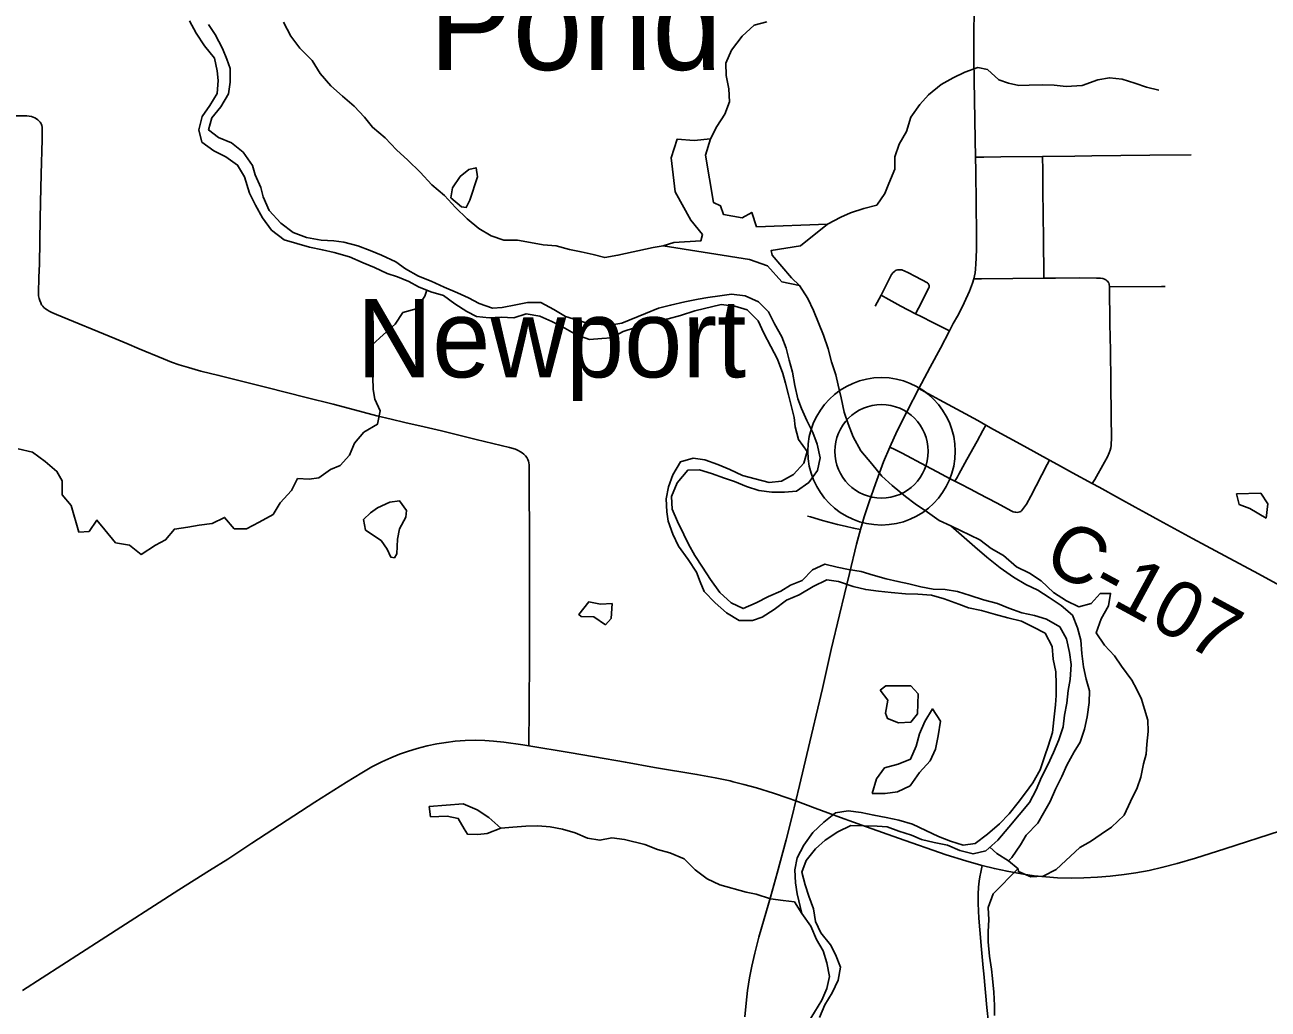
# Model space of a CAD drawing. Extents: x -87 to 2145, y -2128 to 440.
# Drawn here: x -9.26 to 23.88, y -880.51 to -854.29 of the extents above; entities that cross this region are included whole.
import ezdxf

# ---------------------------------------------------------------- set-up
doc = ezdxf.new("R2010")
doc.units = 0
for name, color, linetype in [('GM_X_County_Road', 7, 'Continuous'), ('GM_X_County_Road_Text', 7, 'Continuous'), ('GM_X_Major_River', 7, 'Continuous'), ('GM_X_Minor_Lake', 7, 'Continuous'), ('GM_X_Minor_Lake_Text', 7, 'Continuous'), ('GM_X_Minor_River', 7, 'Continuous'), ('GM_X_State_Route', 7, 'Continuous'), ('GM_X_Township_Road', 7, 'Continuous'), ('GM_X_Unincorporated', 7, 'Continuous'), ('GM_X_Unincorporated_Location', 7, 'Continuous'), ('GM_X_Unincorporated_Text', 7, 'Continuous')]:
    doc.layers.add(name, color=color, linetype=linetype)

msp = doc.modelspace()

# ---------------------------------------------------------------- linework, layer by layer
at = {"layer": 'GM_X_County_Road'}
for points in [[(-9.509, -856.709), (-9.207, -856.713), (-9.147, -856.72), (-9.083, -856.733), (-9.035, -856.747), (-8.992, -856.767), (-8.948, -856.793), (-8.912, -856.821), (-8.876, -856.852), (-8.85, -856.881), (-8.83, -856.911), (-8.817, -856.939), (-8.806, -856.973), (-8.8, -857.009), (-8.801, -857.345), (-8.824, -858.263), (-8.844, -859.017), (-8.853, -859.46), (-8.87, -860.657), (-8.888, -861.017), (-8.898, -861.427), (-8.891, -861.508), (-8.877, -861.579), (-8.862, -861.636), (-8.837, -861.697), (-8.811, -861.743), (-8.782, -861.781), (-8.749, -861.815), (-8.707, -861.852), (-8.665, -861.883), (-8.611, -861.916), (-8.54, -861.951), (-8.419, -862.003), (-6.858, -862.642), (-6.542, -862.778), (-6.21, -862.919), (-5.561, -863.189), (-5.347, -863.271), (-5.146, -863.343), (-4.896, -863.421), (-4.722, -863.469), (-4.564, -863.511), (-4.087, -863.627), (-3.267, -863.836), (-2.807, -863.952), (-1.758, -864.214), (-1.044, -864.39), (-0.604, -864.51), (0.124, -864.701), (0.507, -864.794), (0.874, -864.883), (1.385, -864.997), (1.848, -865.105), (2.769, -865.333), (3.661, -865.547), (3.822, -865.596), (3.893, -865.63), (3.956, -865.663), (4, -865.692), (4.044, -865.727), (4.086, -865.772), (4.118, -865.818), (4.145, -865.865), (4.165, -865.91), (4.178, -865.955), (4.185, -866.007), (4.18, -866.955), (4.193, -867.544), (4.19, -868.101), (4.193, -869.414), (4.19, -870.808), (4.194, -871.497), (4.188, -872.103), (4.185, -872.677), (4.179, -873.284), (4.177, -873.501)], [(14.573, -863.974), (14.731, -864.062), (15.119, -864.276), (15.696, -864.589), (16.142, -864.833), (16.354, -864.952)], [(16.354, -864.952), (16.557, -865.066), (17.376, -865.517), (18.052, -865.888)], [(18.052, -865.888), (18.267, -866.006), (18.671, -866.226), (19.193, -866.51)], [(19.193, -866.51), (19.377, -866.61), (19.924, -866.909), (20.34, -867.139), (20.628, -867.297), (20.987, -867.494), (21.866, -867.969), (22.226, -868.165), (22.731, -868.438), (23.628, -868.919), (24.189, -869.226)], [(16.427, -880.881), (16.385, -880.473), (16.301, -879.575), (16.287, -879.411), (16.244, -878.921), (16.194, -878.399), (16.171, -878.086), (16.153, -877.702), (16.149, -877.454), (16.16, -877.265), (16.179, -877.107), (16.198, -876.992), (16.226, -876.865), (16.263, -876.688)]]:
    msp.add_lwpolyline(points, dxfattribs=at)
at = {"layer": 'GM_X_Major_River'}
for points in [[(-4.874, -854.176), (-4.69, -854.511), (-4.467, -854.847), (-4.203, -855.173), (-4.129, -855.515), (-4.104, -855.767), (-4.131, -856.117), (-4.327, -856.434), (-4.533, -856.731), (-4.62, -857.08), (-4.537, -857.413), (-4.221, -857.64), (-3.904, -857.807), (-3.587, -858.024), (-3.403, -858.338), (-3.272, -858.772), (-3.108, -859.096), (-2.924, -859.431), (-2.68, -859.757), (-2.345, -860.014), (-1.668, -860.209), (-1.329, -860.286), (-1.01, -860.352), (-0.602, -860.471), (-0.244, -860.629), (0.064, -860.755), (0.401, -860.913), (0.67, -860.998), (0.978, -861.125), (1.235, -861.271), (1.563, -861.398), (1.901, -861.495), (2.207, -861.722), (2.524, -861.929), (2.782, -862.054), (3.121, -862.091), (3.442, -862.078), (3.772, -862.094), (4.104, -861.991), (4.464, -862.048), (4.791, -862.195), (5.138, -862.373), (5.445, -862.55), (5.793, -862.667), (6.124, -862.644), (6.375, -862.629), (6.689, -862.455)], [(-4.365, -854.277), (-4.19, -854.541), (-3.987, -854.917), (-3.873, -855.2), (-3.787, -855.452), (-3.785, -855.813), (-3.831, -856.123), (-4.038, -856.47), (-4.274, -856.766), (-4.36, -857.085), (-4.094, -857.291), (-3.746, -857.429), (-3.44, -857.676), (-3.187, -858.032), (-3.122, -858.284), (-2.968, -858.618), (-2.903, -858.87), (-2.75, -859.234), (-2.436, -859.571), (-2.111, -859.819), (-1.753, -859.956), (-1.364, -860.024), (-1.024, -860.041), (-0.754, -860.077), (-0.386, -860.175), (-0.058, -860.302), (0.25, -860.428), (0.627, -860.606), (0.884, -860.792), (1.231, -860.98), (1.568, -861.117), (1.916, -861.274), (2.273, -861.432), (2.571, -861.559), (2.848, -861.715), (3.206, -861.832), (3.467, -861.817), (3.829, -861.745), (4.141, -861.681), (4.491, -861.688), (4.838, -861.876), (5.154, -862.062), (5.473, -862.159), (5.811, -862.266), (6.392, -862.278), (6.653, -862.233), (7.288, -861.977)], [(7.288, -861.977), (7.63, -861.832), (7.952, -861.757), (8.334, -861.663), (8.685, -861.598), (8.946, -861.552), (9.267, -861.508), (9.578, -861.463), (9.938, -861.509), (10.296, -861.665), (10.562, -861.93), (10.727, -862.254), (10.922, -862.598), (11.037, -862.901), (11.112, -863.223), (11.207, -863.545), (11.262, -863.897), (11.346, -864.25), (11.442, -864.512), (11.588, -864.826), (11.743, -865.149), (11.858, -865.462), (11.942, -865.824), (11.867, -866.164), (11.641, -866.481), (11.307, -866.716), (10.987, -866.741), (10.656, -866.736), (10.307, -866.69), (9.978, -866.584), (9.66, -866.459), (9.391, -866.364), (9.042, -866.238), (8.724, -866.142), (8.413, -866.157), (8.127, -866.494), (7.981, -866.852), (7.996, -867.193), (8.141, -867.517), (8.306, -867.87), (8.432, -868.123), (8.597, -868.427), (8.802, -868.741), (9.017, -869.065), (9.262, -869.41), (9.568, -869.686), (9.886, -869.842), (10.239, -869.687), (10.562, -869.522), (10.895, -869.377), (11.147, -869.221), (11.46, -869.096), (11.735, -868.809), (12.067, -868.654), (12.396, -868.74), (12.696, -868.795), (13.035, -868.851), (13.354, -868.946), (13.703, -869.052), (14.012, -869.117), (14.302, -869.182), (14.621, -869.258), (14.95, -869.323), (15.27, -869.329), (15.6, -869.384), (15.938, -869.49), (16.297, -869.606), (16.666, -869.702), (16.974, -869.828), (17.313, -869.954), (17.652, -870.029), (17.971, -870.125), (18.328, -870.331), (18.503, -870.645), (18.587, -871.007), (18.632, -871.329), (18.606, -871.73), (18.551, -872.019), (18.516, -872.36), (18.45, -872.68), (18.415, -872.99), (18.3, -873.339), (18.164, -873.677), (18.009, -874.006), (17.843, -874.334), (17.698, -874.672), (17.522, -875.01), (16.971, -875.663), (16.675, -876.009), (16.36, -876.295), (16.018, -876.379), (15.66, -876.283), (15.331, -876.148), (14.982, -876.072), (14.643, -875.996), (14.375, -875.881), (14.036, -875.775), (13.727, -875.66), (13.458, -875.635), (12.757, -875.624), (12.414, -875.789)], [(9.304, -861.739), (8.6, -861.908), (8.218, -862.032), (7.886, -862.117), (7.545, -862.181)], [(11.448, -877.968), (11.326, -877.445), (11.281, -877.144), (11.266, -876.803), (11.332, -876.483), (11.507, -876.145), (11.743, -875.808), (12.038, -875.532), (12.352, -875.287), (12.683, -875.232), (13.033, -875.278), (13.372, -875.343), (13.701, -875.409), (14.041, -875.475), (14.399, -875.581), (14.757, -875.757), (15.095, -875.913), (15.413, -876.039), (15.752, -876.144), (16.073, -876.1), (16.397, -875.854), (16.722, -875.579), (16.977, -875.312), (17.222, -875.005), (17.416, -874.748), (17.611, -874.481), (17.806, -874.133), (17.933, -873.764), (18.017, -873.505), (18.133, -873.146), (18.168, -872.805), (18.215, -872.405), (18.229, -872.154), (18.233, -871.854), (18.219, -871.523), (18.154, -871.191), (18.129, -870.849), (17.935, -870.495), (17.607, -870.329), (17.309, -870.174), (16.94, -870.088), (16.611, -870.002), (16.242, -869.896), (15.893, -869.82), (15.634, -869.726), (15.246, -869.579), (14.907, -869.483), (14.547, -869.457), (14.217, -869.452), (13.837, -869.415), (13.498, -869.38), (13.158, -869.334), (12.819, -869.248), (12.43, -869.121), (12.121, -869.076), (11.758, -869.251), (11.384, -869.475), (11.041, -869.62), (10.717, -869.865), (10.393, -870.071), (10.141, -870.157), (9.781, -870.161), (9.444, -869.955), (9.138, -869.689), (8.852, -869.384), (8.746, -869.131), (8.64, -868.869), (8.425, -868.534), (8.161, -868.179), (8.016, -867.856), (7.891, -867.513), (7.855, -867.261), (7.84, -866.92), (7.895, -866.6), (8.011, -866.281), (8.216, -865.934), (8.558, -865.829), (8.868, -865.874), (9.216, -866), (9.535, -866.136), (9.873, -866.292), (10.211, -866.388), (10.58, -866.484), (10.911, -866.449), (11.234, -866.264), (11.509, -865.968), (11.594, -865.658), (11.359, -865.333), (11.274, -865.001), (11.248, -864.75), (11.182, -864.498), (11.098, -864.145), (11.013, -863.833), (10.947, -863.581), (10.802, -863.198), (10.628, -862.854), (10.443, -862.5), (10.288, -862.176), (9.992, -861.881), (9.663, -861.785), (9.304, -861.739)], [(6.689, -862.455), (7.545, -862.181)], [(12.414, -875.789), (12.07, -876.014), (11.816, -876.24), (11.571, -876.557), (11.456, -876.866), (11.54, -877.198), (11.636, -877.5), (11.76, -877.843), (11.815, -878.175), (11.96, -878.478), (12.215, -878.803), (12.351, -879.056), (12.486, -879.399), (12.42, -879.739), (12.265, -880.077), (12.069, -880.395), (11.924, -880.733)], [(11.501, -881.508), (11.535, -881.238), (11.601, -880.898), (11.786, -880.59), (11.981, -880.273), (12.117, -879.964), (12.192, -879.645), (12.117, -879.283), (12.023, -878.96), (11.847, -878.657), (11.693, -878.303), (11.448, -877.968)]]:
    msp.add_lwpolyline(points, dxfattribs=at)
at = {"layer": 'GM_X_Minor_Lake'}
for p, q in [((8.038, -860.086), (7.759, -860.178)), ((16.957, -876.565), (17.216, -876.774))]:
    msp.add_line(p, q, dxfattribs=at)
for points in [[(7.759, -860.178), (10.061, -860.537), (10.539, -860.707), (10.921, -861.135), (11.394, -861.231), (11.173, -861.03), (10.664, -860.428), (10.637, -860.297), (11.42, -860.172), (12.14, -859.599), (10.248, -859.668), (10.115, -859.284), (9.862, -859.43), (9.363, -859.34), (9.288, -859.107), (9.099, -859.024), (8.883, -857.755), (9.022, -857.32), (8.58, -857.368), (8.13, -857.33), (7.971, -857.828), (8.074, -858.733), (8.49, -859.493), (8.803, -859.87), (8.76, -860.04), (8.038, -860.086)], [(2.602, -858.955), (2.805, -858.335), (2.769, -858.093), (2.578, -858.14), (2.346, -858.332)], [(2.346, -858.332), (2.138, -858.632), (2.093, -858.892), (2.378, -859.138), (2.508, -859.151), (2.602, -858.955)], [(23.826, -867.43), (23.87, -867.052), (23.685, -866.768), (23.04, -866.785)], [(23.04, -866.785), (23.109, -867.067), (23.397, -867.173), (23.826, -867.43)], [(0.143, -867.153), (-0.046, -867.289), (-0.23, -867.466), (-0.175, -867.748), (0.237, -868.026)], [(0.237, -868.026), (0.395, -868.26), (0.501, -868.473), (0.591, -868.485), (0.653, -868.386), (0.671, -867.995), (0.727, -867.716), (0.893, -867.409), (0.917, -867.229), (0.731, -866.974), (0.47, -867.009), (0.143, -867.153)], [(15.427, -867.636), (16.061, -868.194), (16.386, -868.471), (16.741, -868.759), (17.097, -869.006), (17.423, -869.203), (17.741, -869.35), (18.047, -869.546), (18.363, -869.763), (18.669, -870.019), (18.803, -870.353), (18.886, -870.685), (18.92, -871.037), (18.963, -871.389), (19.027, -871.721), (19.121, -872.033), (19.115, -872.344), (19.057, -872.724), (18.991, -873.053), (18.874, -873.402), (18.709, -873.659), (18.512, -874.016), (18.386, -874.315), (18.21, -874.652), (18.073, -874.98), (17.897, -875.288), (17.742, -875.555), (17.435, -875.88), (17.28, -876.138), (17.054, -876.474), (16.957, -876.565)], [(17.216, -876.774), (17.227, -876.848), (17.554, -876.985), (17.885, -876.971), (18.228, -876.797), (18.493, -876.552), (18.86, -876.208), (19.144, -876.043), (19.428, -875.848), (19.702, -875.663), (20.048, -875.349), (20.215, -874.982), (20.392, -874.614), (20.488, -874.335), (20.555, -873.976), (20.63, -873.717), (20.645, -873.456), (20.681, -873.116), (20.677, -872.815), (20.583, -872.523), (20.508, -872.251), (20.383, -871.998), (20.247, -871.744), (19.974, -871.378), (19.789, -871.104), (19.524, -870.818), (19.301, -870.483), (19.428, -870.114), (19.625, -869.767), (19.681, -869.437), (19.401, -869.442), (19.165, -869.708), (18.833, -869.792), (18.506, -869.635), (18.16, -869.408), (17.836, -869.101), (17.519, -868.894), (17.172, -868.727), (16.828, -868.43), (16.501, -868.243), (16.195, -868.006), (15.427, -867.636)], [(6.222, -870.277), (6.366, -870.106), (6.394, -869.706), (6.084, -869.72), (5.774, -869.663), (5.507, -869.998), (5.569, -870.05)], [(5.569, -870.05), (5.907, -870.057), (6.222, -870.277)], [(14.535, -872.646), (14.555, -872.115), (14.359, -871.901), (13.688, -871.898), (13.536, -872.015)], [(13.536, -872.015), (13.741, -872.28), (13.684, -872.629), (13.732, -872.771), (14.03, -872.887), (14.361, -872.863), (14.535, -872.646)], [(15.152, -872.838), (14.938, -872.513), (14.731, -872.85), (14.585, -873.178), (14.498, -873.507), (14.352, -873.855), (14.019, -873.989), (13.656, -874.082), (13.441, -874.379), (13.325, -874.768)], [(13.325, -874.768), (13.673, -874.764), (14.005, -874.721), (14.338, -874.567), (14.585, -874.211), (14.871, -873.895), (15.017, -873.588), (15.084, -873.228), (15.152, -872.838)], [(2.799, -875.201), (2.422, -875.046), (1.52, -875.118), (1.555, -875.389), (1.995, -875.368), (2.295, -875.434), (2.449, -875.708), (2.537, -875.85), (2.817, -875.856)], [(2.817, -875.856), (3.068, -875.831), (3.431, -875.688), (3.106, -875.411), (2.799, -875.201)]]:
    msp.add_lwpolyline(points, dxfattribs=at)
at = {"layer": 'GM_X_Minor_River'}
for points in [[(-2.362, -854.218), (-2.169, -854.593), (-1.925, -854.909), (-1.6, -855.236), (-1.387, -855.582), (-1.103, -855.908), (-0.788, -856.185), (-0.483, -856.452), (-0.208, -856.749), (0.007, -857.014), (0.342, -857.302), (0.646, -857.619), (0.951, -857.896), (1.275, -858.213), (1.589, -858.55), (1.924, -858.838), (2.218, -859.155), (2.532, -859.452), (2.838, -859.709), (3.174, -859.906), (3.512, -860.024), (3.873, -860.021), (4.222, -860.088), (4.561, -860.145), (4.901, -860.172), (5.26, -860.27), (5.569, -860.336), (5.888, -860.403), (6.197, -860.49), (6.548, -860.427), (7.489, -860.216)], [(9.022, -857.32), (9.188, -856.992), (9.403, -856.664), (9.528, -856.335), (9.503, -855.993), (9.439, -855.641), (9.424, -855.31), (9.579, -854.961), (9.866, -854.585), (10.18, -854.299), (10.522, -854.204)], [(12.14, -859.599), (12.494, -859.414), (12.746, -859.297), (13.108, -859.183), (13.45, -859.088), (13.665, -858.781), (13.769, -858.512), (13.935, -858.133), (13.93, -857.802), (14.046, -857.463), (14.241, -857.125), (14.357, -856.745), (14.593, -856.408), (14.827, -856.151), (15.162, -855.875), (15.485, -855.7), (15.797, -855.545), (16.14, -855.42), (16.399, -855.474), (16.705, -855.75), (16.964, -855.845), (17.233, -855.899), (17.514, -855.894), (17.864, -855.889), (18.175, -855.895), (18.494, -855.93), (18.925, -855.907), (19.338, -855.753), (19.649, -855.698), (19.989, -855.733), (20.328, -855.839), (20.636, -855.945), (20.965, -856.03)], [(7.759, -860.178), (7.489, -860.216)], [(11.394, -861.231), (11.609, -861.576), (11.764, -861.9), (11.899, -862.223), (12.034, -862.556), (12.158, -862.919), (12.243, -863.262), (12.358, -863.614), (12.423, -863.886), (12.498, -864.229), (12.582, -864.611), (12.687, -864.914), (12.822, -865.267), (13.026, -865.641), (13.321, -865.987), (13.586, -866.312), (13.863, -866.558), (14.218, -866.854), (14.476, -867.049), (14.802, -867.275), (15.109, -867.491), (15.427, -867.636)], [(1.458, -861.357), (1.4, -861.515), (1.173, -861.851), (0.821, -861.954), (0.615, -862.26), (0.299, -862.535), (-0.007, -862.819), (-0.112, -863.078), (-0.068, -863.369), (0.016, -863.672), (0.03, -864.003), (0.074, -864.264), (0.209, -864.568), (0.141, -864.927), (-0.223, -865.141), (-0.47, -865.436), (-0.606, -865.754), (-0.852, -866.03), (-1.114, -866.135), (-1.419, -866.359), (-1.68, -866.394), (-1.99, -866.377), (-2.147, -866.695), (-2.454, -867.019), (-2.64, -867.336), (-3.015, -867.539), (-3.348, -867.713), (-3.679, -867.716), (-3.933, -867.41), (-4.267, -867.574), (-4.608, -867.617), (-4.91, -867.671), (-5.271, -867.723), (-5.507, -868.009), (-5.78, -868.154), (-6.156, -868.397), (-6.471, -868.15), (-6.841, -868.092), (-7.124, -867.746), (-7.339, -867.481), (-7.545, -867.787), (-7.816, -867.802), (-8.022, -867.096), (-8.267, -866.81), (-8.26, -866.44), (-8.405, -866.186), (-8.72, -865.919), (-9.055, -865.671), (-9.434, -865.583)], [(7.263, -876.125), (6.729, -875.996), (6.389, -875.949), (6.068, -876.013), (5.738, -875.956), (5.411, -875.819), (5.072, -875.722), (4.743, -875.655), (4.413, -875.628), (4.093, -875.642), (3.752, -875.665), (3.431, -875.688)], [(11.448, -877.968), (11.253, -877.654), (10.953, -877.619), (10.613, -877.574), (10.235, -877.447), (9.965, -877.393), (9.268, -877.201), (8.93, -877.045), (8.613, -876.799), (8.318, -876.513), (7.93, -876.347), (7.601, -876.261), (7.263, -876.125)], [(16.462, -876.202), (16.649, -876.37), (16.957, -876.565)], [(17.22, -876.769), (16.552, -877.441), (16.416, -877.809), (16.441, -878.131), (16.416, -878.441), (16.421, -878.722), (16.455, -879.103), (16.51, -879.445), (16.536, -879.696), (16.57, -880.058), (16.584, -880.419), (16.59, -880.679)]]:
    msp.add_lwpolyline(points, dxfattribs=at)
at = {"layer": 'GM_X_State_Route'}
for points in [[(13.059, -867.58), (13.113, -867.399), (13.249, -866.995), (13.415, -866.515), (13.523, -866.223), (13.632, -865.932), (13.798, -865.538), (13.996, -865.109), (14.257, -864.581), (14.573, -863.974), (14.642, -863.84), (14.876, -863.407), (15.148, -862.902), (15.389, -862.439), (15.489, -862.247), (15.602, -862.046), (15.671, -861.915), (15.778, -861.694), (15.921, -861.379), (16.001, -861.171), (16.035, -861.058), (16.056, -860.971), (16.068, -860.892), (16.08, -860.793), (16.092, -860.655), (16.101, -860.508), (16.109, -860.244), (16.106, -859.85), (16.1, -859.063), (16.091, -858.177), (16.084, -857.816), (16.073, -857.34), (16.038, -855.224), (16.035, -854.651), (16.043, -853.781)], [(11.293, -874.959), (11.386, -874.554), (11.586, -873.727), (12, -871.971), (12.237, -870.931), (12.453, -870.004), (12.72, -868.904), (12.907, -868.123), (13.012, -867.735), (13.059, -867.58)], [(-9.318, -880.021), (-7.222, -878.669), (-5.154, -877.337), (-4.335, -876.82), (-3.85, -876.514), (-3.204, -876.094), (-1.526, -875.003), (-0.684, -874.463), (-0.278, -874.213), (-0.006, -874.059), (0.257, -873.923), (0.497, -873.814), (0.726, -873.721), (0.944, -873.645), (1.197, -873.569), (1.468, -873.501), (1.726, -873.447), (1.97, -873.406), (2.215, -873.376), (2.478, -873.357), (2.741, -873.349), (3.005, -873.354), (3.235, -873.37), (3.513, -873.401), (4.017, -873.475), (4.177, -873.501), (5.248, -873.673), (5.927, -873.788), (6.751, -873.934), (7.525, -874.071), (8.657, -874.258), (9.141, -874.349), (9.542, -874.434), (9.625, -874.455), (9.909, -874.525), (10.241, -874.618), (10.695, -874.761), (11.084, -874.89), (11.293, -874.959)], [(9.936, -880.716), (9.965, -880.358), (10.005, -880.017), (10.058, -879.678), (10.116, -879.373), (10.195, -879.022), (10.305, -878.595), (10.449, -878.108), (10.621, -877.526), (10.797, -876.893), (11.037, -876.006), (11.198, -875.37), (11.293, -874.959)], [(11.293, -874.959), (11.804, -875.161), (12.484, -875.405), (13.178, -875.656), (14.028, -875.957), (15.297, -876.399), (15.828, -876.566), (16.222, -876.677), (16.263, -876.688), (16.586, -876.769), (16.922, -876.841), (17.309, -876.91), (17.649, -876.958), (17.958, -876.991), (18.268, -877.011), (18.643, -877.021), (18.97, -877.017), (19.33, -876.999), (19.672, -876.972), (20.046, -876.93), (20.354, -876.884), (20.707, -876.817), (21.075, -876.735), (21.455, -876.636), (21.942, -876.494), (22.723, -876.245), (24.207, -875.767)]]:
    msp.add_lwpolyline(points, dxfattribs=at)
at = {"layer": 'GM_X_Township_Road'}
for p, q in [((17.9, -861.038), (18.216, -861.037)), ((13.41, -861.786), (13.565, -861.488))]:
    msp.add_line(p, q, dxfattribs=at)
for points in [[(16.084, -857.816), (16.301, -857.811), (16.76, -857.802), (17.865, -857.792)], [(17.865, -857.792), (18.726, -857.783), (19.184, -857.777), (20.724, -857.76), (21.833, -857.751)], [(17.9, -861.038), (17.899, -860.942), (17.89, -860.023), (17.883, -859.318), (17.88, -858.727), (17.879, -858.169), (17.865, -857.792)], [(13.565, -861.488), (13.714, -861.185), (13.803, -861.009), (13.846, -860.939), (13.887, -860.889), (13.919, -860.857), (13.944, -860.837), (13.968, -860.826)], [(13.968, -860.826), (14.003, -860.816), (14.041, -860.811), (14.078, -860.811), (14.118, -860.817), (14.278, -860.888), (14.481, -860.993), (14.804, -861.164), (14.821, -861.179), (14.832, -861.195), (14.841, -861.213), (14.844, -861.232), (14.844, -861.254), (14.842, -861.275), (14.835, -861.298), (14.563, -861.832), (14.486, -861.984)], [(16.035, -861.058), (16.239, -861.056), (17.078, -861.047), (17.9, -861.038)], [(18.216, -861.037), (18.859, -861.032), (19.305, -861.033), (19.416, -861.037), (19.473, -861.045), (19.518, -861.059), (19.554, -861.078), (19.575, -861.095), (19.597, -861.117), (19.618, -861.141), (19.631, -861.162), (19.641, -861.194), (19.651, -861.271)], [(19.193, -866.51), (19.258, -866.398), (19.519, -865.943), (19.599, -865.797), (19.646, -865.695), (19.673, -865.622), (19.692, -865.558), (19.701, -865.498), (19.708, -865.277), (19.701, -864.752), (19.692, -863.8), (19.678, -862.963), (19.663, -862.257), (19.651, -861.271)], [(19.651, -861.271), (21.041, -861.256), (21.139, -861.256)], [(13.565, -861.488), (13.691, -861.558), (14.095, -861.782), (14.486, -861.984)], [(14.486, -861.984), (14.636, -862.061), (14.944, -862.218), (15.389, -862.439)], [(15.532, -866.445), (15.598, -866.328), (15.638, -866.257), (15.854, -865.87), (16.123, -865.382), (16.278, -865.093), (16.354, -864.952)], [(13.798, -865.538), (13.932, -865.604), (14.124, -865.698), (14.761, -866.038), (15.06, -866.199), (15.408, -866.383), (15.532, -866.445)], [(17.226, -867.276), (17.262, -867.267), (17.286, -867.254), (17.309, -867.236), (17.337, -867.203), (17.387, -867.134), (17.439, -867.057), (17.558, -866.843), (17.993, -866.003), (18.052, -865.888)], [(15.532, -866.445), (15.672, -866.516), (15.949, -866.658), (16.18, -866.782), (16.643, -867.026), (17.047, -867.242), (17.089, -867.259), (17.129, -867.268), (17.158, -867.274), (17.192, -867.278), (17.226, -867.276)], [(11.6, -867.375), (11.679, -867.397), (12.004, -867.495), (12.4, -867.599), (12.608, -867.647), (12.832, -867.695), (13.012, -867.735)]]:
    msp.add_lwpolyline(points, dxfattribs=at)
at = {"layer": 'GM_X_Unincorporated'}
for radius in [1.964, 1.245]:
    msp.add_circle((13.576, -865.65), radius, dxfattribs=at)
at = {"layer": 'GM_X_Unincorporated_Location'}
msp.add_line((13.576, -865.65), (13.576, -865.65), dxfattribs=at)

# ---------------------------------------------------------------- texts
at = {"layer": 'GM_X_County_Road_Text'}
msp.add_text('C-107', height=1.5, rotation=331.4632, dxfattribs=at).set_placement((17.821, -868.712))
at = {"layer": 'GM_X_Minor_Lake_Text'}
msp.add_text('Pond', height=2.5001, rotation=0.0286, dxfattribs=at).set_placement((1.518, -855.491))
at = {"layer": 'GM_X_Unincorporated_Text'}
msp.add_text('Newport', height=2.085, rotation=0, dxfattribs=at).set_placement((-0.413, -863.68))

doc.saveas('drawing.dxf')
